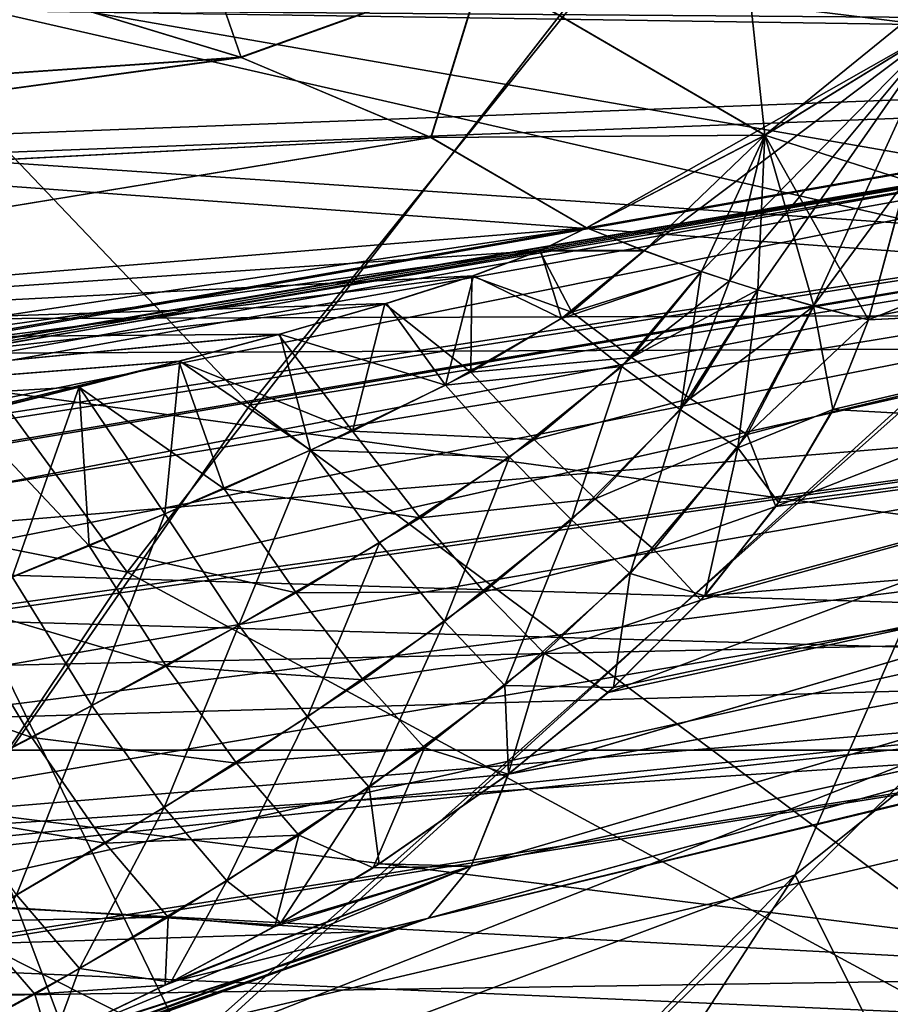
# Model space of a CAD drawing. Header units: metres. Extents: x -31 to 116, y -84 to 84.
# Tile 571 of 656: x -12.7 to -11.59, y 8.53 to 9.78. Entities that reach past the tile are written whole.
import ezdxf

# ---------------------------------------------------------------- set-up
doc = ezdxf.new("R2010")
doc.units = ezdxf.units.M
doc.layers.add('solid_80010000GA_11_1', color=7, linetype='CONTINUOUS')

msp = doc.modelspace()

# ---------------------------------------------------------------- linework, layer by layer
at = {"layer": 'solid_80010000GA_11_1'}
for points in [[(-11.308137, 11.03597, -66.800842), (-13.172302, 9.889639, -67.471626), (-11.270591, 9.558199, -65.77787)], [(-13.168663, 9.891892, 67.47007), (-11.298508, 11.041841, 66.798058), (-11.370182, 9.480536, 65.804108)], [(-11.902722, 9.928496, 84), (-9.724416, 9.721001, 84), (-8.240538, 11.007049, 84)], [(-9.716948, 9.728467, -84), (-11.711582, 10.153236, -84), (-10.95722, 10.96309, -84)], [(-12.406255, 9.291586, -84), (-13.037495, 8.382942, -84), (-13.542336, 10.483333, -83.408195)], [(-11.711582, 10.153236, -84), (-12.406255, 9.291586, -84), (-13.542336, 10.483333, -83.408195)], [(-13.574146, 10.464967, 83.403198), (-15.1, 9.584015, 83.132034), (-12.5623, 9.079521, 84)], [(-13.574146, 10.464967, 83.403198), (-12.5623, 9.079521, 84), (-11.902722, 9.928496, 84)], [(-9.716948, 9.728467, -84), (-12.406255, 9.291586, -84), (-11.711582, 10.153236, -84)], [(-12.439742, 10.03218, -48.797588), (-8.636198, 10.077489, -62.586643), (-9.284029, 9.766848, -62.748207)], [(-9.331422, 9.741958, 62.759872), (-8.666159, 10.064301, 62.594212), (-12.804617, 9.794051, 49.400417)], [(-12.519295, 9.979393, -48.959515), (-12.439742, 10.03218, -48.797588), (-9.284029, 9.766848, -62.748207)], [(-12.501062, 9.976074, -41.535931), (-12.698757, 9.819401, -41.320713), (-12.417305, 9.733541, -41.114483)], [(-12.607677, 9.921903, -49.11335), (-12.519295, 9.979393, -48.959515), (-9.284029, 9.766848, -62.748207)], [(-12.501062, 9.976074, -41.535931), (-12.417305, 9.733541, -41.114483), (-12.110832, 9.843997, -41.177769)], [(-12.110832, 9.843997, -41.177769), (-11.751779, 9.634664, -40.833134), (-11.78665, 9.960368, -41.182278)], [(-11.751779, 9.634664, -40.833134), (-11.554024, 9.795059, -40.912163), (-11.78665, 9.960368, -41.182278)], [(-12.70301, 9.86012, -49.260208), (-12.607677, 9.921903, -49.11335), (-9.284029, 9.766848, -62.748207)], [(-11.902722, 9.928496, 84), (-12.5623, 9.079521, 84), (-9.724416, 9.721001, 84)], [(-13.172302, 9.889639, -67.471626), (-14.117133, 9.301992, -67.906227), (-12.4869, 8.476571, -66.092216)], [(-14.115743, 9.302855, 67.90554), (-13.168663, 9.891892, 67.47007), (-12.593551, 8.366105, 66.119171)], [(-13.172302, 9.889639, -67.471626), (-12.4869, 8.476571, -66.092216), (-11.270591, 9.558199, -65.77787)], [(-13.168663, 9.891892, 67.47007), (-11.370182, 9.480536, 65.804108), (-12.593551, 8.366105, 66.119171)], [(-12.70301, 9.86012, -49.260208), (-9.284029, 9.766848, -62.748207), (-12.804597, 9.794064, -49.400394)], [(-12.11093, 9.844205, 41.178059), (-12.418261, 9.73389, 41.1152), (-12.699779, 9.819669, 41.321468)], [(-12.11093, 9.844205, 41.178059), (-12.17623, 9.631891, 40.932301), (-12.418261, 9.73389, 41.1152)], [(-12.110832, 9.843997, -41.177769), (-12.417305, 9.733541, -41.114483), (-12.17567, 9.631611, -40.931862)], [(-12.11093, 9.844205, 41.178059), (-11.751678, 9.634762, 40.833199), (-12.17623, 9.631891, 40.932301)], [(-12.110832, 9.843997, -41.177769), (-12.17567, 9.631611, -40.931862), (-11.751779, 9.634664, -40.833134)], [(-12.11093, 9.844205, 41.178059), (-11.555101, 9.795847, 40.913326), (-11.528016, 9.772486, 40.881172)], [(-12.11093, 9.844205, 41.178059), (-11.528016, 9.772486, 40.881172), (-11.751678, 9.634762, 40.833199)], [(-12.699779, 9.819669, 41.321468), (-12.418261, 9.73389, 41.1152), (-13.763303, 9.640754, 41.269642)], [(-12.417305, 9.733541, -41.114483), (-12.698757, 9.819401, -41.320713), (-13.763303, 9.640749, -41.269634)], [(-9.331422, 9.741958, 62.759872), (-12.804617, 9.794051, 49.400417), (-13.100916, 9.598373, 49.736683)], [(-9.284029, 9.766848, -62.748207), (-13.063801, 9.623225, -49.699329), (-12.804597, 9.794064, -49.400394)], [(-11.751779, 9.634664, -40.833134), (-11.528025, 9.772482, -40.881172), (-11.554024, 9.795059, -40.912163)], [(-10.479055, 9.779715, 21.962585), (-15.738481, 8.853372, 21.91877), (-11.299213, 8.853372, 38.486343)], [(-10.479026, 9.756999, 20.690125), (-15.738481, 8.853372, 21.91877), (-10.479055, 9.779715, 21.962585)], [(-15.738481, 8.853372, -21.918772), (-10.479055, 9.779715, -21.962587), (-11.299212, 8.853372, -38.486347)], [(-15.738451, 8.858225, -21.203554), (-10.479055, 9.779715, -21.962587), (-15.738481, 8.853372, -21.918772)], [(-15.738451, 8.858225, -21.203554), (-10.479039, 9.749214, -20.601278), (-10.479055, 9.779715, -21.962587)], [(-11.751678, 9.634762, 40.833199), (-11.528016, 9.772486, 40.881172), (-11.978364, 9.517209, 40.773548)], [(-11.90538, 9.488072, 40.729786), (-11.978364, 9.517209, 40.773548), (-11.528016, 9.772486, 40.881172)], [(-11.832753, 9.461694, 40.683041), (-11.90538, 9.488072, 40.729786), (-11.528016, 9.772486, 40.881172)], [(-11.796661, 9.449578, 40.658596), (-11.832753, 9.461694, 40.683041), (-11.528016, 9.772486, 40.881172)], [(-11.760922, 9.438244, 40.633583), (-11.796661, 9.449578, 40.658596), (-11.528016, 9.772486, 40.881172)], [(-11.690032, 9.417771, 40.581509), (-11.760922, 9.438244, 40.633583), (-11.528016, 9.772486, 40.881172)], [(-11.57199, 9.577174, -40.709724), (-11.528025, 9.772482, -40.881172), (-11.751779, 9.634664, -40.833134)], [(-11.690032, 9.417771, 40.581509), (-11.528016, 9.772486, 40.881172), (-11.571723, 9.578407, 40.710896)], [(-15.738485, 8.822005, 20.646685), (-10.479026, 9.756999, 20.690125), (-10.479, 9.621638, 19.689167)], [(-15.738485, 8.822005, 20.646685), (-15.738474, 8.846453, 20.955719), (-10.479026, 9.756999, 20.690125)], [(-15.738445, 8.862945, 21.434837), (-15.738481, 8.853372, 21.91877), (-10.479026, 9.756999, 20.690125)], [(-15.738474, 8.846453, 20.955719), (-15.738454, 8.860579, 21.285154), (-10.479026, 9.756999, 20.690125)], [(-15.738454, 8.860579, 21.285154), (-15.738445, 8.862945, 21.434837), (-10.479026, 9.756999, 20.690125)], [(-9.284029, 9.766848, -62.748207), (-9.914375, 9.410145, -62.900864), (-13.063801, 9.623225, -49.699329)], [(-15.738453, 8.69486, -19.780859), (-10.479003, 9.561477, -19.394485), (-10.479039, 9.749214, -20.601278)], [(-15.738452, 8.805356, -20.489185), (-15.738453, 8.69486, -19.780859), (-10.479039, 9.749214, -20.601278)], [(-15.738451, 8.858225, -21.203554), (-15.738452, 8.805356, -20.489185), (-10.479039, 9.749214, -20.601278)], [(-12.418261, 9.73389, 41.1152), (-13.766518, 9.549334, 41.141472), (-13.763303, 9.640754, 41.269642)], [(-12.418261, 9.73389, 41.1152), (-12.17623, 9.631891, 40.932301), (-13.766518, 9.549334, 41.141472)], [(-12.417305, 9.733541, -41.114483), (-13.763303, 9.640749, -41.269634), (-13.766514, 9.549501, -41.141689)], [(-12.17567, 9.631611, -40.931862), (-12.417305, 9.733541, -41.114483), (-13.766514, 9.549501, -41.141689)], [(-9.980249, 9.369534, 62.916565), (-9.331422, 9.741958, 62.759872), (-13.100916, 9.598373, 49.736683)], [(-12.5623, 9.079521, 84), (-11.007913, 8.239406, 84), (-9.724416, 9.721001, 84)], [(-9.716948, 9.728467, -84), (-11.003437, 8.245357, -84), (-12.406255, 9.291586, -84)], [(-12.17623, 9.631891, 40.932301), (-13.768511, 9.370853, 40.940212), (-13.766518, 9.549334, 41.141472)], [(-12.17623, 9.631891, 40.932301), (-11.978364, 9.517209, 40.773548), (-13.768511, 9.370853, 40.940212)], [(-12.17567, 9.631611, -40.931862), (-13.766514, 9.549501, -41.141689), (-13.768511, 9.370868, -40.940224)], [(-11.978371, 9.517203, -40.77354), (-12.17567, 9.631611, -40.931862), (-13.768511, 9.370868, -40.940224)], [(-11.751678, 9.634762, 40.833199), (-11.978364, 9.517209, 40.773548), (-12.17623, 9.631891, 40.932301)], [(-11.751779, 9.634664, -40.833134), (-12.17567, 9.631611, -40.931862), (-11.978371, 9.517203, -40.77354)], [(-11.905151, 9.487973, -40.72963), (-11.751779, 9.634664, -40.833134), (-11.978371, 9.517203, -40.77354)], [(-11.905151, 9.487973, -40.72963), (-11.832512, 9.461596, -40.682865), (-11.751779, 9.634664, -40.833134)], [(-11.832512, 9.461596, -40.682865), (-11.796666, 9.449563, -40.658585), (-11.751779, 9.634664, -40.833134)], [(-11.796666, 9.449563, -40.658585), (-11.760667, 9.438148, -40.633381), (-11.751779, 9.634664, -40.833134)], [(-11.760667, 9.438148, -40.633381), (-11.689766, 9.417679, -40.581287), (-11.751779, 9.634664, -40.833134)], [(-11.620383, 9.400336, -40.527023), (-11.57199, 9.577174, -40.709724), (-11.751779, 9.634664, -40.833134)], [(-11.689766, 9.417679, -40.581287), (-11.620383, 9.400336, -40.527023), (-11.751779, 9.634664, -40.833134)], [(-11.620383, 9.400336, -40.527023), (-11.059709, 9.428105, -40.291603), (-11.048881, 9.63055, -40.544003)], [(-11.620383, 9.400336, -40.527023), (-11.048881, 9.63055, -40.544003), (-11.57199, 9.577174, -40.709724)], [(-11.62038, 9.400356, 40.527046), (-11.048867, 9.630975, 40.544495), (-11.059669, 9.428551, 40.292229)], [(-11.62038, 9.400356, 40.527046), (-11.571723, 9.578407, 40.710896), (-11.048867, 9.630975, 40.544495)], [(-15.738504, 8.803816, 20.475937), (-15.738485, 8.822005, 20.646685), (-10.479, 9.621638, 19.689167)], [(-15.738498, 8.736799, 20.008608), (-15.738504, 8.803816, 20.475937), (-10.479, 9.621638, 19.689167)], [(-15.738491, 8.7312, 19.976166), (-15.738498, 8.736799, 20.008608), (-10.479, 9.621638, 19.689167)], [(-15.738445, 8.615783, 19.42049), (-15.738491, 8.7312, 19.976166), (-10.479, 9.621638, 19.689167)], [(-15.738445, 8.615783, 19.42049), (-10.479, 9.621638, 19.689167), (-10.478966, 9.351289, 18.600246)], [(-9.914375, 9.410145, -62.900864), (-13.391735, 9.399591, -49.991558), (-13.063801, 9.623225, -49.699329)], [(-9.980249, 9.369534, 62.916565), (-13.100916, 9.598373, 49.736683), (-13.455299, 9.354896, 50.040749)], [(-15.1, 9.584015, 83.132034), (-13.162006, 8.186043, 84), (-12.5623, 9.079521, 84)], [(-10.626905, 9.568012, 65.221489), (-11.713387, 8.695046, 65.50663), (-11.370182, 9.480536, 65.804108)], [(-11.58104, 8.428789, 65.001366), (-11.713387, 8.695046, 65.50663), (-10.626905, 9.568012, 65.221489)], [(-11.690032, 9.417771, 40.581509), (-11.571723, 9.578407, 40.710896), (-11.62038, 9.400356, 40.527046)], [(-15.738453, 8.527637, -19.084332), (-10.479043, 9.194311, -18.135544), (-10.479003, 9.561477, -19.394485)], [(-15.738453, 8.69486, -19.780859), (-15.738453, 8.527637, -19.084332), (-10.479003, 9.561477, -19.394485)], [(-11.541206, 8.848723, -65.461983), (-11.270591, 9.558199, -65.77787), (-12.4869, 8.476571, -66.092216)], [(-11.978364, 9.517209, 40.773548), (-12.036997, 9.488205, 40.755856), (-13.768511, 9.370853, 40.940212)], [(-11.978371, 9.517203, -40.77354), (-13.768511, 9.370868, -40.940224), (-13.767512, 9.247127, -40.827904)], [(-12.03821, 9.487835, -40.755711), (-11.978371, 9.517203, -40.77354), (-13.767512, 9.247127, -40.827904)], [(-11.905151, 9.487973, -40.72963), (-11.978371, 9.517203, -40.77354), (-12.03821, 9.487835, -40.755711)], [(-11.90538, 9.488072, 40.729786), (-12.036997, 9.488205, 40.755856), (-11.978364, 9.517209, 40.773548)], [(-12.036997, 9.488205, 40.755856), (-12.122245, 9.456023, 40.740459), (-13.768511, 9.370853, 40.940212)], [(-12.124382, 9.455523, -40.740364), (-12.03821, 9.487835, -40.755711), (-13.767512, 9.247127, -40.827904)], [(-11.713387, 8.695046, 65.50663), (-12.593551, 8.366105, 66.119171), (-11.370182, 9.480536, 65.804108)], [(-11.997188, 9.410082, -40.67131), (-12.03821, 9.487835, -40.755711), (-12.124382, 9.455523, -40.740364)], [(-12.010222, 9.401751, 40.665836), (-12.122245, 9.456023, 40.740459), (-12.036997, 9.488205, 40.755856)], [(-11.997188, 9.410082, -40.67131), (-11.905151, 9.487973, -40.72963), (-12.03821, 9.487835, -40.755711)], [(-12.010222, 9.401751, 40.665836), (-12.036997, 9.488205, 40.755856), (-11.90538, 9.488072, 40.729786)], [(-12.010222, 9.401751, 40.665836), (-11.90538, 9.488072, 40.729786), (-11.832753, 9.461694, 40.683041)], [(-11.997188, 9.410082, -40.67131), (-11.832512, 9.461596, -40.682865), (-11.905151, 9.487973, -40.72963)], [(-12.122245, 9.456023, 40.740459), (-12.232637, 9.42078, 40.727272), (-13.768511, 9.370853, 40.940212)], [(-12.234544, 9.420407, -40.727257), (-12.124382, 9.455523, -40.740364), (-13.767512, 9.247127, -40.827904)], [(-12.125566, 9.333497, -40.623276), (-12.124382, 9.455523, -40.740364), (-12.234544, 9.420407, -40.727257)], [(-12.15766, 9.317032, 40.614098), (-12.232637, 9.42078, 40.727272), (-12.122245, 9.456023, 40.740459)], [(-12.010222, 9.401751, 40.665836), (-12.15766, 9.317032, 40.614098), (-12.122245, 9.456023, 40.740459)], [(-12.125566, 9.333497, -40.623276), (-11.997188, 9.410082, -40.67131), (-12.124382, 9.455523, -40.740364)], [(-11.933777, 9.340727, 40.579384), (-12.010222, 9.401751, 40.665836), (-11.832753, 9.461694, 40.683041)], [(-11.921175, 9.352283, -40.588631), (-11.832512, 9.461596, -40.682865), (-11.997188, 9.410082, -40.67131)], [(-11.933777, 9.340727, 40.579384), (-11.832753, 9.461694, 40.683041), (-11.859033, 9.285976, 40.487415)], [(-11.921175, 9.352283, -40.588631), (-11.796666, 9.449563, -40.658585), (-11.832512, 9.461596, -40.682865)], [(-11.859033, 9.285976, 40.487415), (-11.832753, 9.461694, 40.683041), (-11.796661, 9.449578, 40.658596)], [(-11.921175, 9.352283, -40.588631), (-11.760667, 9.438148, -40.633381), (-11.796666, 9.449563, -40.658585)], [(-11.859033, 9.285976, 40.487415), (-11.796661, 9.449578, 40.658596), (-11.760922, 9.438244, 40.633583)], [(-11.846752, 9.300344, -40.500774), (-11.760667, 9.438148, -40.633381), (-11.921175, 9.352283, -40.588631)], [(-11.859033, 9.285976, 40.487415), (-11.760922, 9.438244, 40.633583), (-11.786308, 9.237734, 40.390327)], [(-11.846752, 9.300344, -40.500774), (-11.689766, 9.417679, -40.581287), (-11.760667, 9.438148, -40.633381)], [(-11.786308, 9.237734, 40.390327), (-11.760922, 9.438244, 40.633583), (-11.690032, 9.417771, 40.581509)], [(-12.232637, 9.42078, 40.727272), (-12.36836, 9.381892, 40.715862), (-13.768511, 9.370853, 40.940212)], [(-12.370002, 9.381657, -40.715931), (-12.234544, 9.420407, -40.727257), (-13.767512, 9.247127, -40.827904)], [(-12.275633, 9.258731, -40.582943), (-12.234544, 9.420407, -40.727257), (-12.370002, 9.381657, -40.715931)], [(-12.15766, 9.317032, 40.614098), (-12.36836, 9.381892, 40.715862), (-12.232637, 9.42078, 40.727272)], [(-12.275633, 9.258731, -40.582943), (-12.125566, 9.333497, -40.623276), (-12.234544, 9.420407, -40.727257)], [(-11.846752, 9.300344, -40.500774), (-11.774217, 9.254471, -40.408096), (-11.689766, 9.417679, -40.581287)], [(-11.786308, 9.237734, 40.390327), (-11.690032, 9.417771, 40.581509), (-11.665352, 9.286241, 40.396248)], [(-11.774217, 9.254471, -40.408096), (-11.620383, 9.400336, -40.527023), (-11.689766, 9.417679, -40.581287)], [(-11.738106, 9.163152, -40.248096), (-11.079401, 9.253365, -40.019779), (-11.059709, 9.428105, -40.291603)], [(-11.666889, 9.282814, -40.392216), (-11.738106, 9.163152, -40.248096), (-11.059709, 9.428105, -40.291603)], [(-11.690032, 9.417771, 40.581509), (-11.62038, 9.400356, 40.527046), (-11.665352, 9.286241, 40.396248)], [(-11.666889, 9.282814, -40.392216), (-11.059709, 9.428105, -40.291603), (-11.620383, 9.400336, -40.527023)], [(-11.665352, 9.286241, 40.396248), (-11.059669, 9.428551, 40.292229), (-11.07936, 9.253608, 40.020214)], [(-11.665352, 9.286241, 40.396248), (-11.62038, 9.400356, 40.527046), (-11.059669, 9.428551, 40.292229)], [(-9.914375, 9.410145, -62.900864), (-10.523084, 9.008866, -63.044403), (-13.391735, 9.399591, -49.991558)], [(-11.921175, 9.352283, -40.588631), (-11.997188, 9.410082, -40.67131), (-12.125566, 9.333497, -40.623276)], [(-10.523084, 9.008866, -63.044403), (-13.793591, 9.108845, -50.269772), (-13.391735, 9.399591, -49.991558)], [(-11.933777, 9.340727, 40.579384), (-12.15766, 9.317032, 40.614098), (-12.010222, 9.401751, 40.665836)], [(-11.774217, 9.254471, -40.408096), (-11.666889, 9.282814, -40.392216), (-11.620383, 9.400336, -40.527023)], [(-12.36836, 9.381892, 40.715862), (-13.767508, 9.24683, 40.827656), (-13.768511, 9.370853, 40.940212)], [(-12.496461, 9.347562, -40.707802), (-12.370002, 9.381657, -40.715931), (-13.767512, 9.247127, -40.827904)], [(-12.36836, 9.381892, 40.715862), (-12.495325, 9.347711, 40.707741), (-13.767508, 9.24683, 40.827656)], [(-12.275633, 9.258731, -40.582943), (-12.370002, 9.381657, -40.715931), (-12.496461, 9.347562, -40.707802)], [(-12.32899, 9.234603, 40.571301), (-12.495325, 9.347711, 40.707741), (-12.36836, 9.381892, 40.715862)], [(-12.15766, 9.317032, 40.614098), (-12.32899, 9.234603, 40.571301), (-12.36836, 9.381892, 40.715862)], [(-9.980249, 9.369534, 62.916565), (-13.455299, 9.354896, 50.040749), (-13.873013, 9.049021, 50.316177)], [(-10.595708, 8.956931, 63.061234), (-9.980249, 9.369534, 62.916565), (-13.873013, 9.049021, 50.316177)], [(-15.738451, 8.435023, 18.778519), (-10.478966, 9.351289, 18.600246), (-10.47901, 8.973246, 17.583891)], [(-15.738451, 8.435023, 18.778519), (-15.738444, 8.601871, 19.363674), (-10.478966, 9.351289, 18.600246)], [(-15.738444, 8.601871, 19.363674), (-15.738445, 8.615783, 19.42049), (-10.478966, 9.351289, 18.600246)], [(-12.496461, 9.347562, -40.707802), (-13.767512, 9.247127, -40.827904), (-13.762588, 9.037899, -40.674965)], [(-12.495325, 9.347711, 40.707741), (-12.622933, 9.314962, 40.701447), (-13.767508, 9.24683, 40.827656)], [(-12.623303, 9.314839, -40.701405), (-12.496461, 9.347562, -40.707802), (-13.762588, 9.037899, -40.674965)], [(-12.438779, 9.185409, -40.54813), (-12.496461, 9.347562, -40.707802), (-12.623303, 9.314839, -40.701405)], [(-12.514259, 9.153743, 40.534649), (-12.622933, 9.314962, 40.701447), (-12.495325, 9.347711, 40.707741)], [(-12.32899, 9.234603, 40.571301), (-12.514259, 9.153743, 40.534649), (-12.495325, 9.347711, 40.707741)], [(-12.438779, 9.185409, -40.54813), (-12.275633, 9.258731, -40.582943), (-12.496461, 9.347562, -40.707802)], [(-12.045131, 9.248087, -40.50708), (-11.921175, 9.352283, -40.588631), (-12.125566, 9.333497, -40.623276)], [(-11.846752, 9.300344, -40.500774), (-11.921175, 9.352283, -40.588631), (-12.045131, 9.248087, -40.50708)], [(-12.045131, 9.248087, -40.50708), (-12.125566, 9.333497, -40.623276), (-12.275633, 9.258731, -40.582943)], [(-12.07614, 9.225908, 40.490807), (-12.15766, 9.317032, 40.614098), (-11.933777, 9.340727, 40.579384)], [(-12.07614, 9.225908, 40.490807), (-11.933777, 9.340727, 40.579384), (-11.997709, 9.146085, 40.358036)], [(-11.933777, 9.340727, 40.579384), (-11.859033, 9.285976, 40.487415), (-11.997709, 9.146085, 40.358036)], [(-12.622933, 9.314962, 40.701447), (-12.766824, 9.278944, 40.695633), (-13.767508, 9.24683, 40.827656)], [(-12.7666, 9.278854, -40.69553), (-12.623303, 9.314839, -40.701405), (-13.762588, 9.037899, -40.674965)], [(-12.708155, 9.073824, 40.502449), (-12.766824, 9.278944, 40.695633), (-12.622933, 9.314962, 40.701447)], [(-12.610353, 9.11307, -40.517429), (-12.623303, 9.314839, -40.701405), (-12.7666, 9.278854, -40.69553)], [(-12.514259, 9.153743, 40.534649), (-12.708155, 9.073824, 40.502449), (-12.622933, 9.314962, 40.701447)], [(-12.610353, 9.11307, -40.517429), (-12.438779, 9.185409, -40.54813), (-12.623303, 9.314839, -40.701405)], [(-12.07614, 9.225908, 40.490807), (-12.32899, 9.234603, 40.571301), (-12.15766, 9.317032, 40.614098)], [(-14.117133, 9.301992, -67.906227), (-15.07475, 8.70342, -68.40683), (-12.4869, 8.476571, -66.092216)], [(-14.115743, 9.302855, 67.90554), (-12.593551, 8.366105, 66.119171), (-13.657134, 7.083011, 66.384613)], [(-11.967477, 9.172865, -40.382271), (-11.846752, 9.300344, -40.500774), (-12.045131, 9.248087, -40.50708)], [(-11.967477, 9.172865, -40.382271), (-11.774217, 9.254471, -40.408096), (-11.846752, 9.300344, -40.500774)], [(-11.003437, 8.245357, -84), (-13.037495, 8.382942, -84), (-12.406255, 9.291586, -84)], [(-11.997709, 9.146085, 40.358036), (-11.859033, 9.285976, 40.487415), (-11.92296, 9.078163, 40.216789)], [(-11.859033, 9.285976, 40.487415), (-11.786308, 9.237734, 40.390327), (-11.92296, 9.078163, 40.216789)], [(-11.786308, 9.237734, 40.390327), (-11.665352, 9.286241, 40.396248), (-11.734649, 9.168182, 40.254284)], [(-11.774217, 9.254471, -40.408096), (-11.738106, 9.163152, -40.248096), (-11.666889, 9.282814, -40.392216)], [(-11.734649, 9.168182, 40.254284), (-11.665352, 9.286241, 40.396248), (-11.07936, 9.253608, 40.020214)], [(-12.787537, 9.041251, -40.489834), (-12.610353, 9.11307, -40.517429), (-12.7666, 9.278854, -40.69553)], [(-12.189986, 9.148782, -40.43528), (-12.275633, 9.258731, -40.582943), (-12.438779, 9.185409, -40.54813)], [(-12.189986, 9.148782, -40.43528), (-12.045131, 9.248087, -40.50708), (-12.275633, 9.258731, -40.582943)], [(-11.967477, 9.172865, -40.382271), (-12.045131, 9.248087, -40.50708), (-12.189986, 9.148782, -40.43528)], [(-11.967477, 9.172865, -40.382271), (-11.893134, 9.108342, -40.249695), (-11.774217, 9.254471, -40.408096)], [(-11.951152, 8.927005, -39.938148), (-11.10771, 9.108302, -39.73175), (-11.079401, 9.253365, -40.019779)], [(-11.833261, 9.043908, -40.096268), (-11.951152, 8.927005, -39.938148), (-11.079401, 9.253365, -40.019779)], [(-11.774217, 9.254471, -40.408096), (-11.893134, 9.108342, -40.249695), (-11.738106, 9.163152, -40.248096)], [(-11.738106, 9.163152, -40.248096), (-11.833261, 9.043908, -40.096268), (-11.079401, 9.253365, -40.019779)], [(-11.827955, 9.049679, 40.103886), (-11.07936, 9.253608, 40.020214), (-11.107705, 9.1083, 39.73175)], [(-11.827955, 9.049679, 40.103886), (-11.734649, 9.168182, 40.254284), (-11.07936, 9.253608, 40.020214)], [(-12.420099, 9.012252, 40.344231), (-12.514259, 9.153743, 40.534649), (-12.32899, 9.234603, 40.571301)], [(-12.420099, 9.012252, 40.344231), (-12.32899, 9.234603, 40.571301), (-12.241481, 9.116996, 40.413605)], [(-12.241481, 9.116996, 40.413605), (-12.32899, 9.234603, 40.571301), (-12.07614, 9.225908, 40.490807)], [(-11.92296, 9.078163, 40.216789), (-11.786308, 9.237734, 40.390327), (-11.827955, 9.049679, 40.103886)], [(-11.786308, 9.237734, 40.390327), (-11.734649, 9.168182, 40.254284), (-11.827955, 9.049679, 40.103886)], [(-12.241481, 9.116996, 40.413605), (-12.07614, 9.225908, 40.490807), (-12.158875, 9.017044, 40.241726)], [(-12.07614, 9.225908, 40.490807), (-11.997709, 9.146085, 40.358036), (-12.158875, 9.017044, 40.241726)], [(-15.738453, 8.027072, -17.742048), (-10.479033, 8.60521, -16.830381), (-10.479043, 9.194311, -18.135544)], [(-15.738453, 8.304542, -18.40312), (-15.738453, 8.027072, -17.742048), (-10.479043, 9.194311, -18.135544)], [(-15.738453, 8.527637, -19.084332), (-15.738453, 8.304542, -18.40312), (-10.479043, 9.194311, -18.135544)], [(-12.347338, 9.053229, -40.37051), (-12.438779, 9.185409, -40.54813), (-12.610353, 9.11307, -40.517429)], [(-12.347338, 9.053229, -40.37051), (-12.189986, 9.148782, -40.43528), (-12.438779, 9.185409, -40.54813)], [(-12.108663, 9.054471, -40.274902), (-11.967477, 9.172865, -40.382271), (-12.189986, 9.148782, -40.43528)], [(-12.108663, 9.054471, -40.274902), (-11.893134, 9.108342, -40.249695), (-11.967477, 9.172865, -40.382271)], [(-11.893134, 9.108342, -40.249695), (-11.833261, 9.043908, -40.096268), (-11.738106, 9.163152, -40.248096)], [(-12.606849, 8.910384, 40.280472), (-12.708155, 9.073824, 40.502449), (-12.514259, 9.153743, 40.534649)], [(-12.606849, 8.910384, 40.280472), (-12.514259, 9.153743, 40.534649), (-12.420099, 9.012252, 40.344231)], [(-12.108663, 9.054471, -40.274902), (-12.189986, 9.148782, -40.43528), (-12.347338, 9.053229, -40.37051)], [(-12.158875, 9.017044, 40.241726), (-11.997709, 9.146085, 40.358036), (-12.082128, 8.935906, 40.057648)], [(-11.997709, 9.146085, 40.358036), (-11.92296, 9.078163, 40.216789), (-12.082128, 8.935906, 40.057648)], [(-10.523084, 9.008866, -63.044403), (-14.023139, 8.933172, -50.399899), (-13.793591, 9.108845, -50.269772)], [(-12.512667, 8.960434, -40.310951), (-12.610353, 9.11307, -40.517429), (-12.787537, 9.041251, -40.489834)], [(-12.512667, 8.960434, -40.310951), (-12.347338, 9.053229, -40.37051), (-12.610353, 9.11307, -40.517429)], [(-12.420099, 9.012252, 40.344231), (-12.241481, 9.116996, 40.413605), (-12.333065, 8.89591, 40.134388)], [(-12.241481, 9.116996, 40.413605), (-12.158875, 9.017044, 40.241726), (-12.333065, 8.89591, 40.134388)], [(-12.108663, 9.054471, -40.274902), (-12.032499, 8.976771, -40.103466), (-11.893134, 9.108342, -40.249695)], [(-12.077899, 8.822982, -39.78833), (-11.144321, 8.994659, -39.430832), (-11.10771, 9.108302, -39.73175)], [(-11.951152, 8.927005, -39.938148), (-12.077899, 8.822982, -39.78833), (-11.10771, 9.108302, -39.73175)], [(-12.077651, 8.823207, 39.7887), (-11.107705, 9.1083, 39.73175), (-11.144377, 8.99451, 39.430359)], [(-12.077651, 8.823207, 39.7887), (-11.944401, 8.932988, 39.946568), (-11.107705, 9.1083, 39.73175)], [(-11.893134, 9.108342, -40.249695), (-12.032499, 8.976771, -40.103466), (-11.833261, 9.043908, -40.096268)], [(-11.944401, 8.932988, 39.946568), (-11.827955, 9.049679, 40.103886), (-11.107705, 9.1083, 39.73175)], [(-12.5623, 9.079521, 84), (-13.162006, 8.186043, 84), (-11.007913, 8.239406, 84)], [(-12.798924, 8.810385, 40.220863), (-12.708155, 9.073824, 40.502449), (-12.606849, 8.910384, 40.280472)], [(-12.082128, 8.935906, 40.057648), (-11.92296, 9.078163, 40.216789), (-11.944401, 8.932988, 39.946568)], [(-11.92296, 9.078163, 40.216789), (-11.827955, 9.049679, 40.103886), (-11.944401, 8.932988, 39.946568)], [(-10.595708, 8.956931, 63.061234), (-13.873013, 9.049021, 50.316177), (-14.121753, 8.855375, 50.45047)], [(-12.262092, 8.943097, -40.17561), (-12.347338, 9.053229, -40.37051), (-12.512667, 8.960434, -40.310951)], [(-12.262092, 8.943097, -40.17561), (-12.108663, 9.054471, -40.274902), (-12.347338, 9.053229, -40.37051)], [(-12.262092, 8.943097, -40.17561), (-12.032499, 8.976771, -40.103466), (-12.108663, 9.054471, -40.274902)], [(-12.032499, 8.976771, -40.103466), (-11.951152, 8.927005, -39.938148), (-11.833261, 9.043908, -40.096268)], [(-12.683256, 8.869519, -40.255268), (-12.787537, 9.041251, -40.489834), (-12.968506, 8.969617, -40.46468)], [(-12.683256, 8.869519, -40.255268), (-12.512667, 8.960434, -40.310951), (-12.787537, 9.041251, -40.489834)], [(-10.523084, 9.008866, -63.044403), (-11.103818, 8.566915, -63.177845), (-14.023139, 8.933172, -50.399899)], [(-12.606849, 8.910384, 40.280472), (-12.420099, 9.012252, 40.344231), (-12.515314, 8.780636, 40.033413)], [(-12.420099, 9.012252, 40.344231), (-12.333065, 8.89591, 40.134388), (-12.515314, 8.780636, 40.033413)], [(-12.333065, 8.89591, 40.134388), (-12.158875, 9.017044, 40.241726), (-12.254574, 8.806613, 39.908535)], [(-12.158875, 9.017044, 40.241726), (-12.082128, 8.935906, 40.057648), (-12.254574, 8.806613, 39.908535)], [(-12.12495, 8.706086, -39.414982), (-11.188794, 8.913701, -39.120548), (-11.144321, 8.994659, -39.430832)], [(-12.077899, 8.822982, -39.78833), (-12.12495, 8.706086, -39.414982), (-11.144321, 8.994659, -39.430832)], [(-12.124893, 8.706165, 39.415276), (-11.144377, 8.99451, 39.430359), (-11.188901, 8.913549, 39.119797)], [(-12.124893, 8.706165, 39.415276), (-12.077651, 8.823207, 39.7887), (-11.144377, 8.99451, 39.430359)], [(-15.738485, 7.73929, 17.180349), (-10.47901, 8.973246, 17.583891), (-10.479002, 8.421978, 16.507467)], [(-15.738485, 7.73929, 17.180349), (-15.738466, 8.132542, 17.976109), (-10.47901, 8.973246, 17.583891)], [(-15.738466, 8.132542, 17.976109), (-15.738465, 8.143413, 18.001303), (-10.47901, 8.973246, 17.583891)], [(-15.738465, 8.143413, 18.001303), (-15.738456, 8.407592, 18.694921), (-10.47901, 8.973246, 17.583891)], [(-15.738456, 8.407592, 18.694921), (-15.738451, 8.435023, 18.778519), (-10.47901, 8.973246, 17.583891)], [(-12.857364, 8.779855, -40.202557), (-12.683256, 8.869519, -40.255268), (-12.968506, 8.969617, -40.46468)], [(-12.262092, 8.943097, -40.17561), (-12.184266, 8.856591, -39.966225), (-12.032499, 8.976771, -40.103466)], [(-12.032499, 8.976771, -40.103466), (-12.184266, 8.856591, -39.966225), (-12.077899, 8.822982, -39.78833)], [(-12.032499, 8.976771, -40.103466), (-12.077899, 8.822982, -39.78833), (-11.951152, 8.927005, -39.938148)], [(-10.595708, 8.956931, 63.061234), (-14.121753, 8.855375, 50.45047), (-14.379952, 8.644361, 50.570824)], [(-11.180634, 8.503658, 63.195293), (-10.595708, 8.956931, 63.061234), (-14.379952, 8.644361, 50.570824)], [(-12.423388, 8.837126, -40.082268), (-12.512667, 8.960434, -40.310951), (-12.683256, 8.869519, -40.255268)], [(-12.423388, 8.837126, -40.082268), (-12.262092, 8.943097, -40.17561), (-12.512667, 8.960434, -40.310951)], [(-12.423388, 8.837126, -40.082268), (-12.184266, 8.856591, -39.966225), (-12.262092, 8.943097, -40.17561)], [(-11.103818, 8.566915, -63.177845), (-14.269849, 8.735689, -50.521439), (-14.023139, 8.933172, -50.399899)], [(-12.254574, 8.806613, 39.908535), (-12.082128, 8.935906, 40.057648), (-12.077651, 8.823207, 39.7887)], [(-12.082128, 8.935906, 40.057648), (-11.944401, 8.932988, 39.946568), (-12.077651, 8.823207, 39.7887)], [(-12.798924, 8.810385, 40.220863), (-12.606849, 8.910384, 40.280472), (-12.702962, 8.669712, 39.937035)], [(-12.606849, 8.910384, 40.280472), (-12.515314, 8.780636, 40.033413), (-12.702962, 8.669712, 39.937035)], [(-12.179404, 8.640182, -39.032284), (-11.240629, 8.866443, -38.804493), (-11.188794, 8.913701, -39.120548)], [(-12.12495, 8.706086, -39.414982), (-12.179404, 8.640182, -39.032284), (-11.188794, 8.913701, -39.120548)], [(-12.179354, 8.640208, 39.03244), (-11.188901, 8.913549, 39.119797), (-11.240728, 8.866385, 38.80386)], [(-12.179354, 8.640208, 39.03244), (-12.124893, 8.706165, 39.415276), (-11.188901, 8.913549, 39.119797)], [(-12.515314, 8.780636, 40.033413), (-12.333065, 8.89591, 40.134388), (-12.435526, 8.687379, 39.766605)], [(-12.333065, 8.89591, 40.134388), (-12.254574, 8.806613, 39.908535), (-12.435526, 8.687379, 39.766605)], [(-12.589948, 8.735224, -39.993263), (-12.683256, 8.869519, -40.255268), (-12.857364, 8.779855, -40.202557)], [(-12.589948, 8.735224, -39.993263), (-12.423388, 8.837126, -40.082268), (-12.683256, 8.869519, -40.255268)], [(-12.423388, 8.837126, -40.082268), (-12.344201, 8.745473, -39.835686), (-12.184266, 8.856591, -39.966225)], [(-12.184266, 8.856591, -39.966225), (-12.344201, 8.745473, -39.835686), (-12.249696, 8.704224, -39.604324)], [(-12.184266, 8.856591, -39.966225), (-12.249696, 8.704224, -39.604324), (-12.077899, 8.822982, -39.78833)], [(-12.249238, 8.623127, -38.64679), (-11.299212, 8.853372, -38.486347), (-11.240629, 8.866443, -38.804493)], [(-12.179404, 8.640182, -39.032284), (-12.249238, 8.623127, -38.64679), (-11.240629, 8.866443, -38.804493)], [(-12.179354, 8.640208, 39.03244), (-11.240728, 8.866385, 38.80386), (-11.299213, 8.853372, 38.486343)], [(-11.299213, 8.853372, 38.486343), (-15.738481, 8.853372, 21.91877), (-17.1099, 8.471836, 22.28624)], [(-12.249206, 8.623135, 38.646812), (-11.299213, 8.853372, 38.486343), (-17.1099, 8.471836, 22.28624)], [(-12.249238, 8.623127, -38.64679), (-17.1099, 8.471836, -22.28624), (-15.738481, 8.853372, -21.918772)], [(-12.249238, 8.623127, -38.64679), (-15.738481, 8.853372, -21.918772), (-11.299212, 8.853372, -38.486347)], [(-12.505538, 7.90112, -65.708542), (-11.541206, 8.848723, -65.461983), (-12.4869, 8.476571, -66.092216)], [(-11.415399, 8.578923, -64.959137), (-11.541206, 8.848723, -65.461983), (-12.505538, 7.90112, -65.708542)], [(-12.179354, 8.640208, 39.03244), (-11.299213, 8.853372, 38.486343), (-12.249206, 8.623135, 38.646812)], [(-12.589948, 8.735224, -39.993263), (-12.344201, 8.745473, -39.835686), (-12.423388, 8.837126, -40.082268)], [(-12.254574, 8.806613, 39.908535), (-12.077651, 8.823207, 39.7887), (-12.24197, 8.709301, 39.612846)], [(-12.249696, 8.704224, -39.604324), (-12.12495, 8.706086, -39.414982), (-12.077899, 8.822982, -39.78833)], [(-12.24197, 8.709301, 39.612846), (-12.077651, 8.823207, 39.7887), (-12.124893, 8.706165, 39.415276)], [(-12.435526, 8.687379, 39.766605), (-12.254574, 8.806613, 39.908535), (-12.366734, 8.634147, 39.488735)], [(-12.254574, 8.806613, 39.908535), (-12.24197, 8.709301, 39.612846), (-12.366734, 8.634147, 39.488735)], [(-12.760132, 8.636446, -39.907509), (-12.589948, 8.735224, -39.993263), (-12.857364, 8.779855, -40.202557)], [(-12.702962, 8.669712, 39.937035), (-12.515314, 8.780636, 40.033413), (-12.622496, 8.576135, 39.629913)], [(-12.515314, 8.780636, 40.033413), (-12.435526, 8.687379, 39.766605), (-12.622496, 8.576135, 39.629913)], [(-12.589948, 8.735224, -39.993263), (-12.509838, 8.64157, -39.710064), (-12.344201, 8.745473, -39.835686)], [(-12.344201, 8.745473, -39.835686), (-12.509838, 8.64157, -39.710064), (-12.374335, 8.629722, -39.48122)], [(-12.344201, 8.745473, -39.835686), (-12.374335, 8.629722, -39.48122), (-12.249696, 8.704224, -39.604324)], [(-11.103818, 8.566915, -63.177845), (-14.532248, 8.51494, -50.633072), (-14.269849, 8.735689, -50.521439)], [(-12.760132, 8.636446, -39.907509), (-12.509838, 8.64157, -39.710064), (-12.589948, 8.735224, -39.993263)], [(-12.661676, 8.484022, -39.217743), (-12.179404, 8.640182, -39.032284), (-12.12495, 8.706086, -39.414982)], [(-12.513714, 8.55505, -39.350361), (-12.661676, 8.484022, -39.217743), (-12.12495, 8.706086, -39.414982)], [(-12.374335, 8.629722, -39.48122), (-12.513714, 8.55505, -39.350361), (-12.12495, 8.706086, -39.414982)], [(-12.506772, 8.558727, 39.356575), (-12.124893, 8.706165, 39.415276), (-12.179354, 8.640208, 39.03244)], [(-12.506772, 8.558727, 39.356575), (-12.366734, 8.634147, 39.488735), (-12.124893, 8.706165, 39.415276)], [(-12.249696, 8.704224, -39.604324), (-12.374335, 8.629722, -39.48122), (-12.12495, 8.706086, -39.414982)], [(-12.366734, 8.634147, 39.488735), (-12.24197, 8.709301, 39.612846), (-12.124893, 8.706165, 39.415276)], [(-13.535222, 7.249652, -66.354469), (-12.4869, 8.476571, -66.092216), (-15.07475, 8.70342, -68.40683)], [(-11.713387, 8.695046, 65.50663), (-12.698649, 7.681723, 65.757202), (-12.593551, 8.366105, 66.119171)], [(-12.528464, 7.440772, 65.238159), (-12.698649, 7.681723, 65.757202), (-11.713387, 8.695046, 65.50663)], [(-12.528464, 7.440772, 65.238159), (-11.713387, 8.695046, 65.50663), (-11.58104, 8.428789, 65.001366)], [(-12.622496, 8.576135, 39.629913), (-12.435526, 8.687379, 39.766605), (-12.506772, 8.558727, 39.356575)], [(-12.435526, 8.687379, 39.766605), (-12.366734, 8.634147, 39.488735), (-12.506772, 8.558727, 39.356575)], [(-12.702962, 8.669712, 39.937035), (-12.622496, 8.576135, 39.629913), (-12.814023, 8.471304, 39.497025)], [(-11.180634, 8.503658, 63.195293), (-14.379952, 8.644361, 50.570824), (-14.650707, 8.411385, 50.678364)], [(-12.179404, 8.640182, -39.032284), (-13.164457, 8.290701, -38.804665), (-12.249238, 8.623127, -38.64679)], [(-12.986748, 8.351718, -38.944733), (-13.164457, 8.290701, -38.804665), (-12.179404, 8.640182, -39.032284)], [(-12.819308, 8.416195, -39.082626), (-12.986748, 8.351718, -38.944733), (-12.179404, 8.640182, -39.032284)], [(-12.93292, 8.540126, -39.824272), (-12.679658, 8.543588, -39.588173), (-12.760132, 8.636446, -39.907509)], [(-12.661676, 8.484022, -39.217743), (-12.819308, 8.416195, -39.082626), (-12.179404, 8.640182, -39.032284)], [(-12.815027, 8.418037, 39.086189), (-12.179354, 8.640208, 39.03244), (-12.249206, 8.623135, 38.646812)], [(-12.815027, 8.418037, 39.086189), (-12.655894, 8.486831, 39.222717), (-12.179354, 8.640208, 39.03244)], [(-12.760132, 8.636446, -39.907509), (-12.679658, 8.543588, -39.588173), (-12.509838, 8.64157, -39.710064)], [(-12.509838, 8.64157, -39.710064), (-12.679658, 8.543588, -39.588173), (-12.513714, 8.55505, -39.350361)], [(-12.655894, 8.486831, 39.222717), (-12.506772, 8.558727, 39.356575), (-12.179354, 8.640208, 39.03244)], [(-12.509838, 8.64157, -39.710064), (-12.513714, 8.55505, -39.350361), (-12.374335, 8.629722, -39.48122)], [(-12.249206, 8.623135, 38.646812), (-17.1099, 8.471836, 22.28624), (-13.164441, 8.290708, 38.804665)], [(-12.249238, 8.623127, -38.64679), (-13.164457, 8.290701, -38.804665), (-17.1099, 8.471836, -22.28624)], [(-12.984454, 8.35256, 38.946739), (-12.249206, 8.623135, 38.646812), (-13.164441, 8.290708, 38.804665)], [(-12.984454, 8.35256, 38.946739), (-12.815027, 8.418037, 39.086189), (-12.249206, 8.623135, 38.646812)], [(-15.738453, 7.697065, -17.105539), (-10.479044, 8.233512, -16.202433), (-10.479033, 8.60521, -16.830381)], [(-15.738453, 8.027072, -17.742048), (-15.738453, 7.697065, -17.105539), (-10.479033, 8.60521, -16.830381)], [(-11.103818, 8.566915, -63.177845), (-12.148973, 7.593231, -63.410332), (-14.532248, 8.51494, -50.633072)], [(-12.814023, 8.471304, 39.497025), (-12.622496, 8.576135, 39.629913), (-12.655894, 8.486831, 39.222717)], [(-12.622496, 8.576135, 39.629913), (-12.506772, 8.558727, 39.356575), (-12.655894, 8.486831, 39.222717)], [(-11.415399, 8.578923, -64.959137), (-12.505538, 7.90112, -65.708542), (-12.342909, 7.654419, -65.19223)], [(-11.415399, 8.578923, -64.959137), (-12.342909, 7.654419, -65.19223), (-11.365334, 8.381664, -64.411629)], [(-11.392881, 8.264294, -63.839848), (-12.148973, 7.593231, -63.410332), (-11.103818, 8.566915, -63.177845)], [(-12.679658, 8.543588, -39.588173), (-12.661676, 8.484022, -39.217743), (-12.513714, 8.55505, -39.350361)], [(-12.93292, 8.540126, -39.824272), (-12.852752, 8.450617, -39.469227), (-12.679658, 8.543588, -39.588173)], [(-12.679658, 8.543588, -39.588173), (-12.852752, 8.450617, -39.469227), (-12.661676, 8.484022, -39.217743)]]:
    msp.add_3dface(points, dxfattribs=at)

doc.saveas('drawing.dxf')
